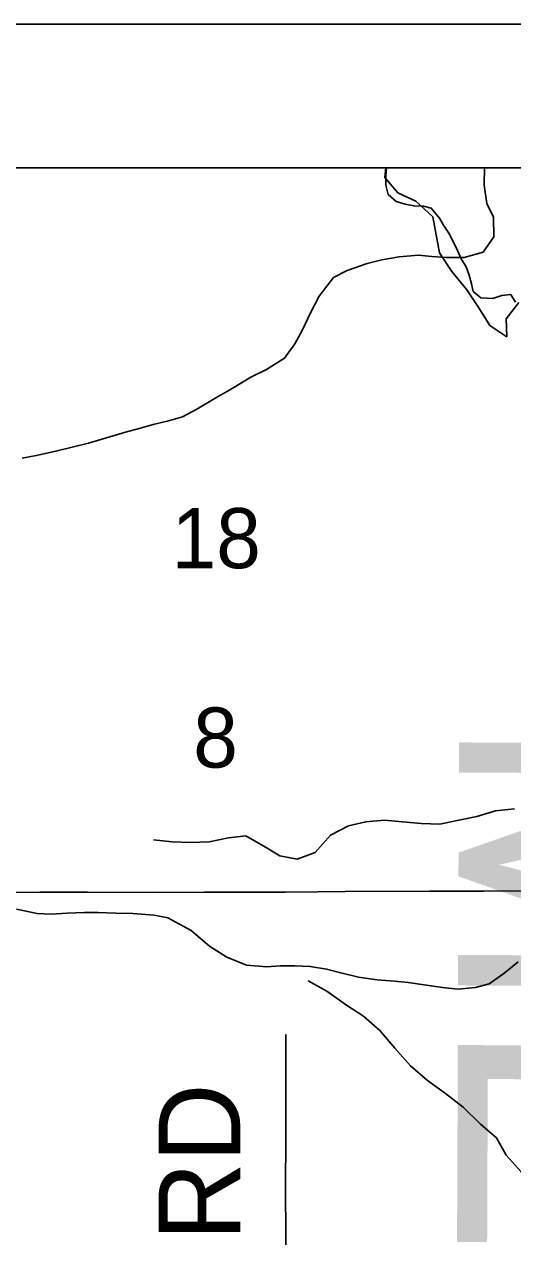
# Model space of a CAD drawing. Extents: x -21.1 to 50.3, y 0 to 22.1.
# Drawn here: x 5.83 to 6.171, y 20.155 to 21 of the extents above; entities that cross this region are included whole.
import ezdxf

# ---------------------------------------------------------------- set-up
doc = ezdxf.new("R2010")
doc.units = 0
for name, color, linetype in [('GM_X_County', 7, 'Continuous'), ('GM_X_County_Text', 7, 'Continuous'), ('GM_X_Minor_River', 7, 'Continuous'), ('GM_X_Section_Text', 7, 'Continuous'), ('GM_X_State_Route', 7, 'Continuous'), ('GM_X_Township_Road', 7, 'Continuous'), ('GM_X_Township_Road_Text', 7, 'Continuous'), ('SH_Cut_Line', 7, 'Continuous'), ('SH_Data', 7, 'Continuous')]:
    doc.layers.add(name, color=color, linetype=linetype)

msp = doc.modelspace()

# ---------------------------------------------------------------- linework, layer by layer
at = {"layer": 'GM_X_County'}
msp.add_lwpolyline([(8.9, 14.74638), (8.9, 20.9), (2.1, 20.9), (2.1, 14.1), (8.89319, 14.1)], dxfattribs=at)
at = {"layer": 'GM_X_Minor_River'}
for points in [[(6.15109, 20.9), (6.15078, 20.88785), (6.15267, 20.87495), (6.15721, 20.86547), (6.15758, 20.85182), (6.15, 20.8412), (6.13673, 20.83741), (6.1246, 20.8374), (6.11436, 20.83816), (6.10489, 20.83892), (6.09162, 20.83778), (6.07948, 20.83588), (6.06925, 20.83323), (6.05522, 20.82829), (6.04574, 20.82336), (6.03588, 20.81047), (6.02981, 20.79871), (6.02411, 20.78695), (6.0188, 20.77709), (6.01159, 20.76723), (5.99908, 20.75926), (5.98808, 20.75395), (5.97519, 20.74599), (5.96381, 20.73954), (5.95054, 20.73157), (5.94068, 20.72626), (5.93082, 20.72361), (5.92021, 20.72095), (5.91035, 20.71829), (5.90087, 20.71564), (5.87509, 20.70805), (5.85234, 20.70236), (5.83869, 20.69933), (5.82883, 20.69743)], [(6.08221, 20.9), (6.08144, 20.89305), (6.09059, 20.88242), (6.10315, 20.87673), (6.11497, 20.86571), (6.11957, 20.84062), (6.12834, 20.8277), (6.13863, 20.81478), (6.14702, 20.80225), (6.15465, 20.79008), (6.16646, 20.78211), (6.16606, 20.79466), (6.17479, 20.80609)], [(6.08265, 20.9), (6.08216, 20.89431), (6.0822, 20.88785), (6.08376, 20.8814), (6.08949, 20.87649), (6.0956, 20.87463), (6.10169, 20.87352), (6.10855, 20.87318), (6.11388, 20.87169), (6.11963, 20.86488), (6.12233, 20.85996), (6.12616, 20.85428), (6.13117, 20.84443), (6.13502, 20.83609), (6.1381, 20.83079), (6.14041, 20.82511), (6.14197, 20.81904), (6.14314, 20.81372), (6.14849, 20.8092), (6.15687, 20.80886), (6.16295, 20.81079), (6.16942, 20.81159)], [(6.16942, 20.81159), (6.17249, 20.80629)], [(6.17188, 20.45314), (6.15856, 20.4516), (6.14563, 20.44778), (6.13307, 20.4451), (6.11976, 20.44243), (6.10682, 20.44279), (6.09389, 20.44391), (6.08133, 20.44504), (6.06839, 20.44388), (6.05622, 20.4412), (6.04367, 20.43472), (6.03304, 20.42253), (6.02049, 20.41796), (6.00831, 20.42022), (5.99726, 20.42705), (5.9847, 20.43426), (5.97252, 20.43272), (5.95921, 20.43004), (5.94627, 20.42965), (5.93334, 20.43001), (5.9204, 20.43151)], [(6.17437, 20.34628), (6.16451, 20.33831), (6.15428, 20.33111), (6.1448, 20.32845), (6.13229, 20.32731), (6.12167, 20.32845), (6.09779, 20.33186), (6.08832, 20.33299), (6.07618, 20.33375), (6.0633, 20.33565), (6.05079, 20.33868), (6.04093, 20.34133), (6.02956, 20.34323), (6.01895, 20.34361), (6.00871, 20.3436), (5.99923, 20.34284), (5.98521, 20.34398), (5.97157, 20.34967), (5.95944, 20.35725), (5.94656, 20.36825), (5.93026, 20.37697), (5.92078, 20.37887), (5.906, 20.38), (5.89425, 20.38038), (5.88174, 20.38076), (5.87226, 20.38076), (5.86013, 20.38037), (5.84913, 20.37962), (5.83928, 20.37999), (5.82487, 20.38303)], [(6.19668, 20.17431), (6.1913, 20.1763), (6.18329, 20.18808), (6.17642, 20.19986), (6.16614, 20.21164), (6.15927, 20.22379), (6.14822, 20.23329), (6.13603, 20.24506), (6.12384, 20.25455), (6.11127, 20.26367), (6.09946, 20.27392), (6.08841, 20.28607), (6.07811, 20.29861), (6.06669, 20.30848), (6.05488, 20.31607), (6.04117, 20.32594), (6.02822, 20.33315)]]:
    msp.add_lwpolyline(points, dxfattribs=at)
at = {"layer": 'GM_X_State_Route'}
msp.add_lwpolyline([(6.52955, 20.9), (2.1, 20.9), (2.1, 17.74017), (2.42851, 17.74626), (2.73209, 17.75291), (3.03298, 17.75833), (3.3026, 17.76263), (3.44154, 17.76826), (3.94025, 17.77171), (5.33072, 17.79178), (6.52196, 17.81036), (6.52225, 18.35692), (6.52255, 18.97782), (6.52273, 19.34666), (6.52977, 20.39859)], close=True, dxfattribs=at)
msp.add_lwpolyline([(5.80464, 20.39478), (5.84123, 20.39505), (5.85978, 20.39492), (5.87436, 20.39505), (5.92129, 20.39478), (5.95562, 20.39492), (6.01208, 20.39505), (6.03462, 20.39518), (6.05384, 20.39532), (6.11296, 20.39558), (6.15047, 20.39571), (6.20283, 20.39597), (6.22444, 20.39611), (6.35375, 20.39675)], dxfattribs=at)
at = {"layer": 'GM_X_Township_Road'}
msp.add_lwpolyline([(6.01206, 19.48006), (6.01223, 19.56949), (6.01255, 19.59434), (6.01271, 19.6234), (6.01287, 19.65294), (6.01304, 19.71153), (6.01271, 19.74043), (6.01255, 19.77045), (6.01287, 19.7987), (6.01271, 20.11895), (6.01239, 20.18949), (6.01255, 20.22306), (6.01251, 20.2958)], dxfattribs=at)
at = {"layer": 'SH_Cut_Line'}
msp.add_lwpolyline([(6.52955, 20.9), (2.1, 20.9), (2.1, 14.1), (6.50995, 14.1), (6.5113, 14.24348), (6.51114, 14.29418), (6.513, 14.41466), (6.51283, 14.60317), (6.5142, 14.9441), (6.51464, 15.03489), (6.514, 15.09364), (6.51465, 15.30312), (6.51595, 15.49226), (6.51982, 16.08256), (6.52123, 16.24517), (6.52315, 16.46813), (6.52222, 16.85672), (6.52013, 17.69645), (6.52053, 17.72081), (6.52196, 17.81036), (6.52225, 18.35692), (6.52255, 18.97782), (6.52273, 19.34666), (6.52977, 20.39859)], close=True, dxfattribs=at)
at = {"layer": 'SH_Data'}
msp.add_line((2, 21), (9, 21), dxfattribs=at)

# ---------------------------------------------------------------- texts
at = {"layer": 'GM_X_County_Text'}
msp.add_text('MEDINA COUNTY', height=0.1893939, rotation=269.77943, dxfattribs=at).set_placement((6.13328, 20.52009))
at = {"layer": 'GM_X_Section_Text'}
for s, height, p in [('18', 0.041856, (5.93294, 20.62081)), ('8', 0.04186, (5.94803, 20.48181))]:
    msp.add_text(s, height=height, rotation=0.00001, dxfattribs=at).set_placement(p)
at = {"layer": 'GM_X_Township_Road_Text'}
msp.add_text('RD', height=0.056818, rotation=90, dxfattribs=at).set_placement((5.9808, 20.1518))

doc.saveas('drawing.dxf')
